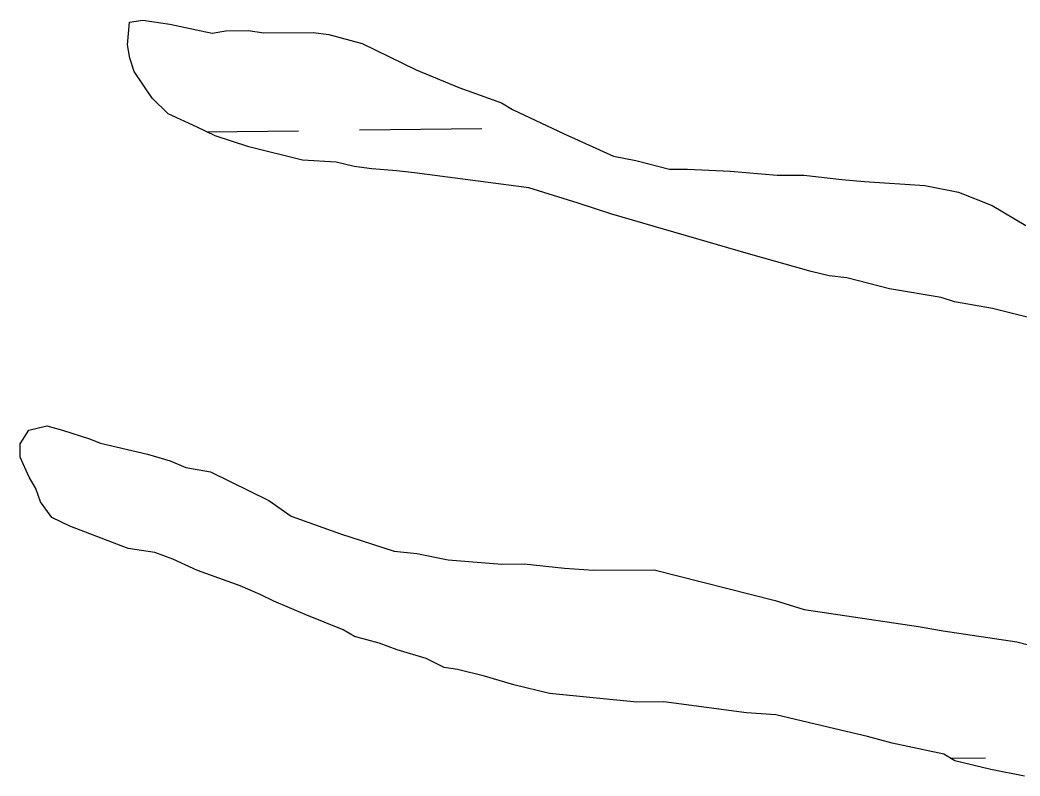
# Model space of a CAD drawing. Extents: x 3683613 to 3738215, y 469626 to 495384.
# Drawn here: x 3715599.6 to 3715861.4, y 479591.5 to 479789.4 of the extents above; entities that cross this region are included whole.
import ezdxf

# ---------------------------------------------------------------- set-up
doc = ezdxf.new("R2010")
doc.units = 0
doc.layers.add('V-TOPO-SHOR', color=7, linetype='Continuous')
doc.layers.add('V-WETL-SWMP', color=7, linetype='Continuous')

msp = doc.modelspace()

# ---------------------------------------------------------------- linework, layer by layer
at = {"layer": 'V-TOPO-SHOR'}
for p, q in [((3715627.71, 479782.91), (3715628.26, 479788.77)), ((3715628.26, 479788.77), (3715631.77, 479789.38)), ((3715631.77, 479789.38), (3715638.81, 479788.25)), ((3715638.81, 479788.25), (3715649.95, 479785.97)), ((3715649.95, 479785.97), (3715653.46, 479786.57)), ((3715653.46, 479786.57), (3715659.32, 479786.61)), ((3715659.32, 479786.61), (3715663.43, 479786.05)), ((3715663.43, 479786.05), (3715676.31, 479786.12)), ((3715676.31, 479786.12), (3715680.42, 479785.56)), ((3715680.42, 479785.56), (3715689.22, 479783.27)), ((3715628.32, 479779.4), (3715627.71, 479782.91)), ((3715689.22, 479783.27), (3715703.32, 479776.32)), ((3715629.51, 479775.89), (3715628.32, 479779.4)), ((3715634.23, 479768.89), (3715629.51, 479775.89)), ((3715703.32, 479776.32), (3715714.47, 479771.69)), ((3715714.47, 479771.69), (3715725.63, 479767.66)), ((3715638.36, 479764.81), (3715634.23, 479768.89)), ((3715725.63, 479767.66), (3715728.57, 479765.92)), ((3715645.99, 479761.34), (3715638.36, 479764.81)), ((3715728.57, 479765.92), (3715742.08, 479759.55)), ((3715650.69, 479759.03), (3715645.99, 479761.34)), ((3715659.5, 479756.15), (3715650.69, 479759.03)), ((3715742.08, 479759.55), (3715755, 479753.77)), ((3715673.58, 479752.71), (3715659.5, 479756.15)), ((3715755, 479753.77), (3715760.86, 479752.63)), ((3715682.37, 479752.18), (3715673.58, 479752.71)), ((3715687.06, 479751.03), (3715682.37, 479752.18)), ((3715691.75, 479750.47), (3715687.06, 479751.03)), ((3715760.86, 479752.63), (3715769.66, 479750.34)), ((3715698.2, 479749.93), (3715691.75, 479750.47)), ((3715702.89, 479749.37), (3715698.2, 479749.93)), ((3715732.78, 479745.44), (3715702.89, 479749.37)), ((3715769.66, 479750.34), (3715774.35, 479750.36)), ((3715774.35, 479750.36), (3715785.48, 479749.84)), ((3715785.48, 479749.84), (3715797.79, 479748.74)), ((3715797.79, 479748.74), (3715804.82, 479748.78)), ((3715804.82, 479748.78), (3715814.78, 479747.67)), ((3715814.78, 479747.67), (3715820.65, 479747.12)), ((3715820.65, 479747.12), (3715836.47, 479746.04)), ((3715836.47, 479746.04), (3715845.27, 479744.33)), ((3715745.7, 479741.41), (3715732.78, 479745.44)), ((3715845.27, 479744.33), (3715854.07, 479740.86)), ((3715754.5, 479738.53), (3715745.7, 479741.41)), ((3715854.07, 479740.86), (3715862.89, 479735.64)), ((3715790.29, 479728.2), (3715754.5, 479738.53)), ((3715806.72, 479723.6), (3715790.29, 479728.2)), ((3715811.41, 479722.46), (3715806.72, 479723.6)), ((3715816.1, 479721.9), (3715811.41, 479722.46)), ((3715827.25, 479719.04), (3715816.1, 479721.9)), ((3715840.74, 479716.77), (3715827.25, 479719.04)), ((3715844.26, 479715.62), (3715840.74, 479716.77)), ((3715854.23, 479713.92), (3715844.26, 479715.62)), ((3715865.37, 479711.05), (3715854.23, 479713.92)), ((3715601.93, 479682), (3715606.61, 479683.2)), ((3715606.61, 479683.2), (3715610.72, 479682.06)), ((3715599.61, 479678.48), (3715601.93, 479682)), ((3715610.72, 479682.06), (3715617.76, 479679.75)), ((3715599.63, 479674.96), (3715599.61, 479678.48)), ((3715617.76, 479679.75), (3715620.69, 479678.6)), ((3715620.69, 479678.6), (3715633.01, 479675.74)), ((3715602, 479669.7), (3715599.63, 479674.96)), ((3715633.01, 479675.74), (3715638.88, 479674.02)), ((3715638.88, 479674.02), (3715642.99, 479672.28)), ((3715642.99, 479672.28), (3715649.44, 479671.15)), ((3715603.77, 479666.78), (3715602, 479669.7)), ((3715649.44, 479671.15), (3715664.72, 479663.62)), ((3715604.97, 479663.28), (3715603.77, 479666.78)), ((3715607.92, 479659.19), (3715604.97, 479663.28)), ((3715664.72, 479663.62), (3715670.6, 479659.55)), ((3715612.62, 479656.88), (3715607.92, 479659.19)), ((3715670.6, 479659.55), (3715683.51, 479654.94)), ((3715627.88, 479651.11), (3715612.62, 479656.88)), ((3715683.51, 479654.94), (3715697.6, 479650.34)), ((3715634.92, 479649.98), (3715627.88, 479651.11)), ((3715639.62, 479648.24), (3715634.92, 479649.98)), ((3715697.6, 479650.34), (3715703.46, 479649.78)), ((3715703.46, 479649.78), (3715711.67, 479648.07)), ((3715646.08, 479645.35), (3715639.62, 479648.24)), ((3715711.67, 479648.07), (3715725.74, 479646.98)), ((3715725.74, 479646.98), (3715731.59, 479647.02)), ((3715731.59, 479647.02), (3715742.14, 479645.91)), ((3715657.23, 479641.32), (3715646.08, 479645.35)), ((3715742.14, 479645.91), (3715749.76, 479645.36)), ((3715749.76, 479645.36), (3715765.58, 479645.45)), ((3715765.58, 479645.45), (3715797.26, 479637.44)), ((3715662.51, 479639), (3715657.23, 479641.32)), ((3715666.04, 479637.27), (3715662.51, 479639)), ((3715674.26, 479633.8), (3715666.04, 479637.27)), ((3715797.26, 479637.44), (3715804.89, 479635.14)), ((3715684.24, 479629.76), (3715674.26, 479633.8)), ((3715804.89, 479635.14), (3715834.79, 479630.62)), ((3715834.79, 479630.62), (3715841.24, 479629.49)), ((3715687.18, 479628.02), (3715684.24, 479629.76)), ((3715693.63, 479626.3), (3715687.18, 479628.02)), ((3715841.24, 479629.49), (3715860.59, 479626.67)), ((3715698.33, 479624.57), (3715693.63, 479626.3)), ((3715860.59, 479626.67), (3715867.04, 479624.95)), ((3715705.96, 479622.27), (3715698.33, 479624.57)), ((3715710.66, 479619.95), (3715705.96, 479622.27)), ((3715714.18, 479619.38), (3715710.66, 479619.95)), ((3715721.22, 479617.67), (3715714.18, 479619.38)), ((3715728.85, 479615.37), (3715721.22, 479617.67)), ((3715738.23, 479613.08), (3715728.85, 479615.37)), ((3715761.09, 479610.87), (3715738.23, 479613.08)), ((3715768.12, 479610.91), (3715761.09, 479610.87)), ((3715789.81, 479608.1), (3715768.12, 479610.91)), ((3715797.43, 479607.56), (3715789.81, 479608.1)), ((3715814.44, 479603.56), (3715797.43, 479607.56)), ((3715821.48, 479601.84), (3715814.44, 479603.56)), ((3715827.94, 479600.12), (3715821.48, 479601.84)), ((3715841.43, 479597.27), (3715827.94, 479600.12)), ((3715844.36, 479595.53), (3715841.43, 479597.27)), ((3715853.75, 479593.24), (3715844.36, 479595.53)), ((3715862.55, 479591.53), (3715853.75, 479593.24))]:
    msp.add_line(p, q, dxfattribs=at)
at = {"layer": 'V-WETL-SWMP'}
for p, q in [((3715627.71, 479782.91), (3715628.26, 479788.77)), ((3715628.26, 479788.77), (3715631.77, 479789.38)), ((3715631.77, 479789.38), (3715638.81, 479788.25)), ((3715638.81, 479788.25), (3715649.95, 479785.97)), ((3715649.95, 479785.97), (3715653.46, 479786.57)), ((3715653.46, 479786.57), (3715659.32, 479786.61)), ((3715659.32, 479786.61), (3715663.43, 479786.05)), ((3715663.43, 479786.05), (3715676.31, 479786.12)), ((3715676.31, 479786.12), (3715680.42, 479785.56)), ((3715680.42, 479785.56), (3715689.22, 479783.27)), ((3715628.32, 479779.4), (3715627.71, 479782.91)), ((3715689.22, 479783.27), (3715703.32, 479776.32)), ((3715629.51, 479775.89), (3715628.32, 479779.4)), ((3715634.23, 479768.89), (3715629.51, 479775.89)), ((3715703.32, 479776.32), (3715714.47, 479771.69)), ((3715714.47, 479771.69), (3715725.63, 479767.66)), ((3715638.36, 479764.81), (3715634.23, 479768.89)), ((3715725.63, 479767.66), (3715728.57, 479765.92)), ((3715645.99, 479761.34), (3715638.36, 479764.81)), ((3715728.57, 479765.92), (3715742.08, 479759.55)), ((3715650.69, 479759.03), (3715645.99, 479761.34)), ((3715648.45, 479760.13), (3715672.52, 479760.41)), ((3715659.5, 479756.15), (3715650.69, 479759.03)), ((3715688.52, 479760.6), (3715720.52, 479760.97)), ((3715742.08, 479759.55), (3715755, 479753.77)), ((3715673.58, 479752.71), (3715659.5, 479756.15)), ((3715755, 479753.77), (3715760.86, 479752.63)), ((3715682.37, 479752.18), (3715673.58, 479752.71)), ((3715687.06, 479751.03), (3715682.37, 479752.18)), ((3715691.75, 479750.47), (3715687.06, 479751.03)), ((3715760.86, 479752.63), (3715769.66, 479750.34)), ((3715698.2, 479749.93), (3715691.75, 479750.47)), ((3715702.89, 479749.37), (3715698.2, 479749.93)), ((3715732.78, 479745.44), (3715702.89, 479749.37)), ((3715769.66, 479750.34), (3715774.35, 479750.36)), ((3715774.35, 479750.36), (3715785.48, 479749.84)), ((3715785.48, 479749.84), (3715797.79, 479748.74)), ((3715797.79, 479748.74), (3715804.82, 479748.78)), ((3715804.82, 479748.78), (3715814.78, 479747.67)), ((3715814.78, 479747.67), (3715820.65, 479747.12)), ((3715820.65, 479747.12), (3715836.47, 479746.04)), ((3715836.47, 479746.04), (3715845.27, 479744.33)), ((3715745.7, 479741.41), (3715732.78, 479745.44)), ((3715845.27, 479744.33), (3715854.07, 479740.86)), ((3715754.5, 479738.53), (3715745.7, 479741.41)), ((3715854.07, 479740.86), (3715862.89, 479735.64)), ((3715790.29, 479728.2), (3715754.5, 479738.53)), ((3715806.72, 479723.6), (3715790.29, 479728.2)), ((3715811.41, 479722.46), (3715806.72, 479723.6)), ((3715816.1, 479721.9), (3715811.41, 479722.46)), ((3715827.25, 479719.04), (3715816.1, 479721.9)), ((3715840.74, 479716.77), (3715827.25, 479719.04)), ((3715844.26, 479715.62), (3715840.74, 479716.77)), ((3715854.23, 479713.92), (3715844.26, 479715.62)), ((3715865.37, 479711.05), (3715854.23, 479713.92)), ((3715601.93, 479682), (3715606.61, 479683.2)), ((3715606.61, 479683.2), (3715610.72, 479682.06)), ((3715599.61, 479678.48), (3715601.93, 479682)), ((3715610.72, 479682.06), (3715617.76, 479679.75)), ((3715599.63, 479674.96), (3715599.61, 479678.48)), ((3715617.76, 479679.75), (3715620.69, 479678.6)), ((3715620.69, 479678.6), (3715633.01, 479675.74)), ((3715602, 479669.7), (3715599.63, 479674.96)), ((3715633.01, 479675.74), (3715638.88, 479674.02)), ((3715638.88, 479674.02), (3715642.99, 479672.28)), ((3715642.99, 479672.28), (3715649.44, 479671.15)), ((3715603.77, 479666.78), (3715602, 479669.7)), ((3715649.44, 479671.15), (3715664.72, 479663.62)), ((3715604.97, 479663.28), (3715603.77, 479666.78)), ((3715607.92, 479659.19), (3715604.97, 479663.28)), ((3715664.72, 479663.62), (3715670.6, 479659.55)), ((3715612.62, 479656.88), (3715607.92, 479659.19)), ((3715670.6, 479659.55), (3715683.51, 479654.94)), ((3715627.88, 479651.11), (3715612.62, 479656.88)), ((3715683.51, 479654.94), (3715697.6, 479650.34)), ((3715634.92, 479649.98), (3715627.88, 479651.11)), ((3715639.62, 479648.24), (3715634.92, 479649.98)), ((3715697.6, 479650.34), (3715703.46, 479649.78)), ((3715703.46, 479649.78), (3715711.67, 479648.07)), ((3715646.08, 479645.35), (3715639.62, 479648.24)), ((3715711.67, 479648.07), (3715725.74, 479646.98)), ((3715725.74, 479646.98), (3715731.59, 479647.02)), ((3715731.59, 479647.02), (3715742.14, 479645.91)), ((3715657.23, 479641.32), (3715646.08, 479645.35)), ((3715742.14, 479645.91), (3715749.76, 479645.36)), ((3715749.76, 479645.36), (3715765.58, 479645.45)), ((3715765.58, 479645.45), (3715797.26, 479637.44)), ((3715662.51, 479639), (3715657.23, 479641.32)), ((3715666.04, 479637.27), (3715662.51, 479639)), ((3715674.26, 479633.8), (3715666.04, 479637.27)), ((3715797.26, 479637.44), (3715804.89, 479635.14)), ((3715684.24, 479629.76), (3715674.26, 479633.8)), ((3715804.89, 479635.14), (3715834.79, 479630.62)), ((3715834.79, 479630.62), (3715841.24, 479629.49)), ((3715687.18, 479628.02), (3715684.24, 479629.76)), ((3715693.63, 479626.3), (3715687.18, 479628.02)), ((3715841.24, 479629.49), (3715860.59, 479626.67)), ((3715698.33, 479624.57), (3715693.63, 479626.3)), ((3715860.59, 479626.67), (3715867.04, 479624.95)), ((3715705.96, 479622.27), (3715698.33, 479624.57)), ((3715710.66, 479619.95), (3715705.96, 479622.27)), ((3715714.18, 479619.38), (3715710.66, 479619.95)), ((3715721.22, 479617.67), (3715714.18, 479619.38)), ((3715728.85, 479615.37), (3715721.22, 479617.67)), ((3715738.23, 479613.08), (3715728.85, 479615.37)), ((3715761.09, 479610.87), (3715738.23, 479613.08)), ((3715768.12, 479610.91), (3715761.09, 479610.87)), ((3715789.81, 479608.1), (3715768.12, 479610.91)), ((3715797.43, 479607.56), (3715789.81, 479608.1)), ((3715814.44, 479603.56), (3715797.43, 479607.56)), ((3715821.48, 479601.84), (3715814.44, 479603.56)), ((3715827.94, 479600.12), (3715821.48, 479601.84)), ((3715841.43, 479597.27), (3715827.94, 479600.12)), ((3715844.36, 479595.53), (3715841.43, 479597.27)), ((3715843.21, 479596.21), (3715852.35, 479596.32)), ((3715853.75, 479593.24), (3715844.36, 479595.53)), ((3715862.55, 479591.53), (3715853.75, 479593.24))]:
    msp.add_line(p, q, dxfattribs=at)

doc.saveas('drawing.dxf')
